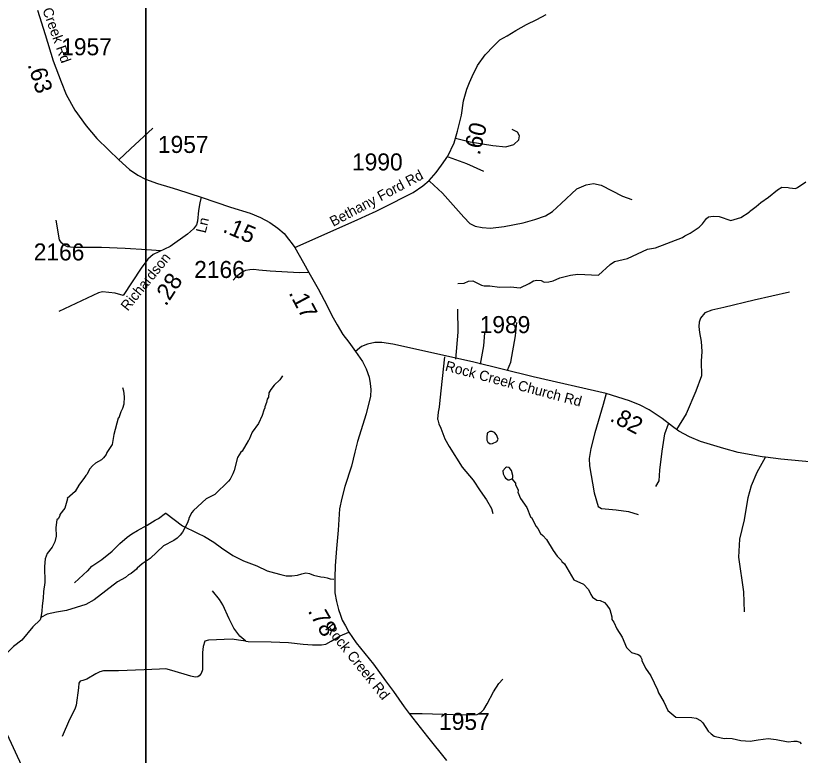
# Model space of a CAD drawing. Extents: x 1248089 to 1457196, y 820910 to 988753.
# Drawn here: x 1387753 to 1393514, y 907492 to 912919 of the extents above; entities that cross this region are included whole.
import ezdxf

# ---------------------------------------------------------------- set-up
doc = ezdxf.new("R2010")
doc.units = 0
for name, color, linetype in [('Exist Hydrographic Creek Single Shore', 7, 'Continuous'), ('Exist Hydrographic Misc Water Feature', 7, 'Continuous'), ('Exist Road Non-System Type 51', 7, 'Continuous'), ('Exist Road Secondary Type 41 Attributed', 7, 'Continuous'), ('Exist Road Secondary Type 51 Attributed', 7, 'Continuous'), ('Exist Road Secondary Type 51 Label', 7, 'Continuous'), ('Map Preparation Inset Cut Line', 7, 'Continuous'), ('Prop GRAU CAT1 Cell', 7, 'Continuous'), ('Prop Lane Lines', 7, 'Continuous')]:
    doc.layers.add(name, color=color, linetype=linetype)

msp = doc.modelspace()

# ---------------------------------------------------------------- linework, layer by layer
at = {"layer": 'Exist Hydrographic Creek Single Shore'}
msp.add_lwpolyline([(1387749.6, 906799.7), (1387862.6, 907040.3), (1387835.7, 907313.3), (1387810.6, 907333.5), (1387811.7, 907382.7), (1387611.6, 907810.3)], dxfattribs=at)
at = {"layer": 'Exist Hydrographic Misc Water Feature'}
for points in [[(1390998.4, 910952.8), (1391046.4, 910955.8), (1391078.8, 910971.1), (1391110.9, 910974.3), (1391174.1, 910941), (1391194, 910936.5), (1391234, 910935.7), (1391305.8, 910926), (1391386.3, 910928.3), (1391457.7, 910922.8), (1391522.4, 910953.3), (1391554.8, 910972.6), (1391579, 910978), (1391610.9, 910975.4), (1391634.7, 910964.8), (1391666.8, 910966.1), (1391698.9, 910973.4), (1391747.4, 910996.3), (1391827.9, 911014.5), (1391879.9, 911021.4), (1392031.8, 911014), (1392117.6, 911094.1), (1392150.1, 911115.3), (1392246.6, 911137.2), (1392392.1, 911205.9), (1392452.2, 911216.6), (1392649.9, 911292.2), (1392666.2, 911303.9), (1392706.6, 911322.9), (1392771.6, 911367.5), (1392796.1, 911390.9), (1392824.9, 911430.3), (1392841.2, 911443.9), (1392873.4, 911449.2), (1392919.3, 911446.2), (1393004.6, 911416.3), (1393077.1, 911438.7), (1393138, 911477.3), (1393140.4, 911482.7), (1393190.9, 911518.1), (1393223.6, 911549.4), (1393280.4, 911588.2), (1393345.6, 911640.7), (1393378, 911659.9), (1393426, 911658.9), (1393433.9, 911654.7), (1393477.8, 911649.8), (1393494, 911657.4), (1393554.9, 911700)], [(1389711.5, 910277.7), (1389692.9, 910246.1), (1389652, 910207), (1389625.3, 910175.7), (1389612.8, 910151.9), (1389608.2, 910120), (1389599.8, 910104.2), (1389595.2, 910080.3), (1389582.5, 910048.6), (1389582.4, 910040.6), (1389574, 910024.8), (1389563.2, 909985.1), (1389535.9, 909925.7), (1389490.2, 909862.7), (1389465.2, 909803.4), (1389459.7, 909800.6), (1389415.5, 909724.5), (1389407.3, 909716.8), (1389382.5, 909677.3), (1389356.4, 909581.9), (1389347.9, 909558.1), (1389327, 909518.6), (1389316.7, 909502.8), (1389216.5, 909405.1), (1389151.8, 909374.5), (1389058, 909288.7), (1389045.6, 909272.9), (1389024.8, 909233.4), (1389024.6, 909225.4), (1389011.9, 909193.8), (1388978.6, 909130.5), (1388960, 909106.9), (1388937.5, 909085.4), (1388913.1, 909068), (1388838.3, 909029.6), (1388739.8, 908936.4), (1388681.4, 908897.3), (1388644.7, 908866), (1388640.6, 908858.1), (1388599.8, 908825.1), (1388581.7, 908815.4), (1388559.2, 908798), (1388500.6, 908765.3), (1388328.5, 908632.2), (1388266.9, 908598.5), (1388125.9, 908555.6), (1388051.7, 908543.3), (1387983.3, 908526.8), (1387938.4, 908503.9)], [(1388537.6, 910191.5), (1388545.1, 910167.5), (1388550.1, 910123.4), (1388546.8, 910067.5), (1388538.2, 910035.7), (1388525.6, 910011.9), (1388510.7, 909968.3), (1388504.3, 909966.6), (1388474, 909845.2), (1388460.5, 909773.5), (1388423.2, 909714.4), (1388416.8, 909698.6), (1388398.3, 909675), (1388382.1, 909661.4), (1388339.5, 909636.3), (1388317.1, 909616.8), (1388296.6, 909593.3), (1388275.6, 909553.7), (1388267.5, 909545.9), (1388259.1, 909530.2), (1388216, 909475.1), (1388188.9, 909427.7), (1388131.8, 909377.1), (1388133.3, 909373), (1388114.3, 909305.5), (1388077.2, 909258.4), (1388077, 909250.4), (1388064.5, 909226.6), (1388056.3, 909218.8), (1388047.1, 909163), (1388049.8, 909099), (1388040.9, 909059.3), (1388020, 909019.7), (1387983, 908972.6), (1387970.2, 908934.9), (1387963.6, 908878), (1387966.4, 908760.7), (1387956.9, 908693.3), (1387955.9, 908645.4), (1387946.6, 908589.6), (1387945.8, 908549.7), (1387938.4, 908503.9)], [(1391238.1, 909778.3), (1391252.9, 909779.9), (1391285.3, 909795.2), (1391295.6, 909811), (1391282.3, 909843.3), (1391268.7, 909859.6), (1391250.8, 909868), (1391234.8, 909868.3), (1391218.6, 909858.6), (1391214.4, 909850.8), (1391212, 909828.8), (1391213.4, 909804.8), (1391219.1, 909788.7), (1391238.1, 909778.3)], [(1391395.3, 909520.9), (1391403.5, 909528.8), (1391403.8, 909544.7), (1391392.6, 909583), (1391377, 909603.4), (1391357.2, 909605.7), (1391349.1, 909601.9), (1391330.6, 909580.4), (1391332.1, 909558.3), (1391343.6, 909534), (1391349.4, 909525.9), (1391369.2, 909513.5), (1391379.1, 909513.3), (1391395.3, 909520.9)], [(1391395.3, 909520.9), (1391422.6, 909488.4), (1391422.5, 909480.4), (1391441.5, 909438), (1391443.4, 909431.9), (1391441.2, 909424), (1391460.2, 909375.6), (1391506.7, 909310.6), (1391533.3, 909242.1), (1391539.7, 909235.9), (1391575.7, 909171.2), (1391587.4, 909157), (1391606.6, 909118.5), (1391624.2, 909104.2), (1391649.7, 909075.7), (1391699.9, 908994.6), (1391729, 908954), (1391741, 908942), (1391758.3, 908923.3), (1391762.1, 908915.2), (1391781.8, 908896.8), (1391851.2, 908779.4), (1391922.6, 908747.8), (1391959.7, 908709), (1391975, 908672.7), (1391988.5, 908652.4), (1392020.1, 908631.7), (1392044, 908627.2), (1392075.7, 908612.5), (1392093.2, 908594.1), (1392116.6, 908561.6), (1392129.4, 908509.4), (1392130.9, 908489.3), (1392144.6, 908469.1), (1392167.5, 908420.6), (1392206.2, 908359.8), (1392238.5, 908283.1), (1392275.7, 908246.3), (1392323.4, 908231.3), (1392331.3, 908227.1), (1392342.9, 908212.9), (1392350.6, 908196.7), (1392350.4, 908188.7), (1392377.2, 908132.1), (1392416, 908075.3), (1392465.8, 907972.3), (1392473.3, 907950.1), (1392513, 907883.7), (1392542.5, 907820.7), (1392601.4, 907771.4), (1392717.4, 907768.9), (1392749.3, 907764.1), (1392780.9, 907747.4), (1392798.6, 907731.1), (1392837.2, 907670.2), (1392858.8, 907649.8), (1392882.4, 907633.3), (1392934.2, 907620.2), (1392958.1, 907615.7), (1392974.1, 907617.3), (1393014.1, 907614.5), (1393077.7, 907601), (1393146.7, 907594.8), (1393205.9, 907606.1), (1393278.1, 907614.6), (1393338, 907607.3), (1393425.6, 907591.4), (1393465.7, 907596.4), (1393489.7, 907595.9), (1393509.6, 907589.5), (1393521.3, 907577.2)], [(1387938.4, 908503.9), (1387932.4, 908486), (1387879.3, 908435.2), (1387797.1, 908337.1), (1387736.1, 908290.8), (1387611.4, 908165.2), (1387539.9, 908098.9), (1387527.6, 908083.2), (1387508.7, 908049.1)]]:
    msp.add_lwpolyline(points, dxfattribs=at)
at = {"layer": 'Exist Road Non-System Type 51'}
for points in [[(1388510.7, 911861), (1388595.9, 911941.6), (1388759.4, 912093.7)], [(1390983.3, 912019.5), (1391089.2, 911992.5), (1391255.4, 911967.6), (1391350.9, 911957.2), (1391411.2, 911973.8), (1391446.5, 912009.2), (1391452.7, 912038.3), (1391438.2, 912063.2), (1391398.7, 912084)], [(1390929.3, 911884.4), (1391064.3, 911834.5), (1391188.9, 911778.4)], [(1390792.2, 911705.6), (1390887.7, 911616.3), (1391043.5, 911441.6), (1391087.1, 911393.8), (1391126.6, 911375.1), (1391178.5, 911364.7), (1391238.8, 911360.6), (1391340.5, 911373), (1391479.7, 911400.1), (1391564.9, 911422.9), (1391643.8, 911450), (1391695.8, 911481.1), (1391758.1, 911541.4), (1391874.4, 911647.4), (1391942.9, 911678.6), (1391994.9, 911686.9), (1392053, 911674.5), (1392208.8, 911595.5), (1392277.4, 911570.5)], [(1388818, 911194.5), (1388715.8, 911199.8), (1388556.4, 911211.7), (1388384, 911217), (1388176.8, 911217), (1388133.2, 911223.6), (1388110, 911234.2), (1388089.6, 911252.7), (1388074.6, 911273.9), (1388050.1, 911418)], [(1389906.3, 911034.5), (1389834.7, 911031.9), (1389622.1, 911043.8), (1389539, 911053), (1389502.2, 911055.7), (1389472.2, 911054.4), (1389439.5, 911050.4), (1389421.8, 911038.5), (1389395.9, 911022.6), (1389370, 911000.2), (1389349.5, 910977.7)], [(1393434.6, 910890.3), (1393176.3, 910832.9), (1392953.4, 910777.7), (1392865.1, 910757.8), (1392812.1, 910737.9), (1392781.2, 910700.4), (1392772.4, 910669.4), (1392768, 910638.5), (1392774.6, 910594.3), (1392785.6, 910528.1), (1392790.1, 910455.2), (1392787.5, 910383.7), (1392787.9, 910276.3), (1392748.1, 910163.7), (1392675.8, 909997.9), (1392604.3, 909882.4)], [(1390985.1, 910399.2), (1391001.3, 910596.8), (1390998.6, 910764.8)], [(1391364.7, 910318.3), (1391388.4, 910377.3), (1391422.4, 910569.1), (1391433.3, 910668.2)], [(1391164.8, 910360.9), (1391189.4, 910497.7), (1391197.6, 910592.9)], [(1390901.8, 910417), (1390868.3, 910097.3), (1390861.3, 910045.4), (1390854.5, 910009.6), (1390849.5, 909957.6), (1390853.7, 909953.5), (1390859, 909925.4), (1390874.6, 909891.6), (1390904.7, 909815.4), (1390937, 909757.6), (1391032.4, 909607.5), (1391112.3, 909511.9), (1391164.7, 909432.8), (1391209.5, 909367.8), (1391246.2, 909303), (1391256.6, 909266.6)], [(1392089.3, 910145.9), (1392066.2, 910065), (1392006.2, 909859.3), (1391976.1, 909743.7), (1391964.6, 909669.8), (1391966.9, 909616.6), (1392001.6, 909417.9), (1392029.3, 909318.5), (1392054.7, 909302.3), (1392163.2, 909293.1), (1392253.3, 909281.5), (1392322.5, 909258.4)], [(1392454.2, 909464.1), (1392477.3, 909505.7), (1392481.9, 909584.3), (1392500.3, 909722.9), (1392518.8, 909850), (1392546.5, 909924)], [(1393103.5, 908544.9), (1393099.1, 908690.6), (1393063.8, 908946.8), (1393070.4, 909077.1), (1393103.5, 909220.7), (1393132.2, 909384.1), (1393156.5, 909472.4), (1393198.4, 909569.6), (1393258.5, 909678.6)], [(1388184.3, 908758.8), (1388281.1, 908846.1), (1388281.7, 908845.4), (1388313.1, 908881.1), (1388386, 908928.1), (1388461, 908988.9), (1388518.2, 909047.1), (1388572, 909093.4), (1388604.7, 909117.2), (1388648.3, 909141), (1388719.2, 909180.6), (1388778, 909217.2), (1388802.2, 909228.7), (1388852.9, 909267.7), (1388855.5, 909267.9), (1388976.8, 909175.3), (1389087.2, 909122.5), (1389138.3, 909098.6), (1389207.8, 909056.3), (1389265, 909015.3), (1389346.8, 908957.2), (1389425.9, 908918.8), (1389524, 908881.8), (1389600.3, 908844.8), (1389654.1, 908830.2), (1389700.5, 908819.6), (1389738.6, 908809.1), (1389779.5, 908809.1), (1389823.1, 908814.3), (1389854.5, 908824.9), (1389884.5, 908830.2), (1389910.4, 908826.2), (1389939, 908814.3), (1389994, 908802.4), (1390017.4, 908798.7), (1390039.5, 908795), (1390061.6, 908786.4), (1390088.6, 908785.2)], [(1389443.1, 908329.2), (1389398.6, 908366.1), (1389353.6, 908425.6), (1389319.6, 908493), (1389273.9, 908596.2), (1389249.4, 908635.8), (1389197.6, 908699.3)], [(1389443.1, 908329.2), (1389459.2, 908326.4), (1389628.9, 908325.1), (1389755.7, 908321.1), (1389863.3, 908306.6), (1389932.8, 908302.6), (1389998.3, 908303.9), (1390029.6, 908307.9), (1390070.5, 908330.4), (1390135.9, 908368.7), (1390198.6, 908395.2)], [(1389141, 908329.1), (1389130.1, 908289.4), (1389124.7, 908247.1), (1389124.7, 908159.8), (1389124.7, 908118.8), (1389113.8, 908093.7), (1389100.1, 908075.2), (1389090.6, 908067.2), (1389070.2, 908064.6), (1389040.2, 908072.5), (1388899.8, 908114.8), (1388854.8, 908126.7), (1388808.5, 908125.4), (1388695.4, 908120.1), (1388507.3, 908110.9), (1388398.9, 908112.2), (1388371.7, 908105.6), (1388340.3, 908089.7), (1388274.9, 908050), (1388244.9, 908042.1), (1388225.9, 908035.5), (1388217.7, 908022.3), (1388215, 907986.6), (1388195.9, 907861), (1388188.4, 907830.5), (1388148.9, 907755.2), (1388094.3, 907629.5)], [(1389443.1, 908329.2), (1389389.1, 908337), (1389341.4, 908344.9), (1389168.3, 908337), (1389141, 908329.1)], [(1390642.2, 907798.8), (1390736.9, 907798.8), (1390965.9, 907792.2), (1391086.5, 907789.5), (1391142.4, 907792.2), (1391169.6, 907805.4), (1391190.1, 907827.9), (1391214.6, 907868.9), (1391262.3, 907957.5), (1391301.1, 908018.3), (1391331.1, 908050)]]:
    msp.add_lwpolyline(points, dxfattribs=at)
at = {"layer": 'Exist Road Secondary Type 41 Attributed'}
msp.add_lwpolyline([(1389114.4, 911587.3), (1389104.2, 911545), (1389096, 911490.7), (1389089.2, 911411.4), (1389079.7, 911383.6), (1389059.3, 911354.5), (1389015.6, 911316.2), (1388886.2, 911226.3), (1388763.5, 911166.8), (1388724, 911133.7), (1388673.6, 911066.3), (1388543.4, 910865.3), (1388483.4, 910883.8), (1388389.4, 910891.7), (1388362.1, 910886.4), (1388070.3, 910748.3)], dxfattribs=at)
at = {"layer": 'Exist Road Secondary Type 51 Attributed'}
for points in [[(1387913.8, 912959.8), (1387968.3, 912781.3), (1388028.9, 912586.9), (1388087.5, 912433.6), (1388123.6, 912339.7), (1388187, 912224.6), (1388271.5, 912109.6), (1388349.2, 912017), (1388433.7, 911935), (1388510.7, 911861), (1388589.1, 911789.6), (1388650.4, 911748.6), (1388706.3, 911719.5), (1388793.5, 911687.8), (1388884.8, 911660), (1388940, 911642.8), (1389114.4, 911587.3)], [(1389802.7, 911217), (1390259.9, 911420.7), (1390324, 911451.1), (1390399.6, 911484.1), (1390501.8, 911535.7), (1390613.6, 911591.2), (1390670.8, 911621.6), (1390743.1, 911670.6), (1390788, 911708.9), (1390841.2, 911768.4), (1390879.3, 911822.6), (1390925.6, 911887.3), (1390971.6, 911986.4), (1390997.3, 912071.9), (1391025.9, 912189.2), (1391042, 912295), (1391065.8, 912380.5), (1391085, 912428.2), (1391103.8, 912471.8), (1391143.2, 912554.3), (1391199.6, 912630.6), (1391265, 912698.8), (1391308.5, 912740.9), (1391362.4, 912771), (1391426.5, 912810.7), (1391502.9, 912854.1), (1391579.7, 912891.8), (1391648.9, 912927.1)], [(1389114.4, 911587.3), (1389331.1, 911513.2), (1389475.6, 911469.6), (1389550.6, 911437.8), (1389618, 911400.8), (1389678, 911361.1), (1389724.3, 911321.5), (1389757, 911279.2), (1389783.6, 911246.1), (1389802.7, 911217)], [(1389802.7, 911217), (1389866.7, 911105.9), (1389906.3, 911034.5), (1389973.7, 910915.5), (1390040.5, 910789.9), (1390073.9, 910719.8), (1390113.4, 910649.7), (1390155.7, 910579.7), (1390199.3, 910522.8), (1390247.7, 910454)], [(1393712.1, 909633.8), (1393371.8, 909665.8), (1393258.5, 909678.6), (1393235.3, 909681.6), (1393057.2, 909713.6), (1392952.1, 909743.3), (1392780.9, 909793.6), (1392700.9, 909827.9), (1392623.3, 909871.3), (1392575.3, 909905.6), (1392499.9, 909962.7), (1392404, 910026.7), (1392337.8, 910061), (1392260.2, 910093), (1392087.9, 910147.4), (1391553.5, 910268.5), (1391108.1, 910378.2), (1390523.5, 910508.5), (1390441.3, 910519.9), (1390391, 910522.2), (1390336.2, 910508.5), (1390292.8, 910492.5), (1390247.7, 910454)], [(1390247.7, 910454), (1390300.1, 910381.3), (1390327.4, 910327.1), (1390347.8, 910267.6), (1390356, 910220), (1390360.1, 910176.3), (1390357.4, 910126.1), (1390325.3, 909996.5), (1390264, 909794.2), (1390242.9, 909716.2), (1390217.7, 909612.5), (1390168.7, 909463.4), (1390147, 909377.8), (1390131.2, 909300.1), (1390119.7, 909144.5), (1390109, 909010.6), (1390098.4, 908881.8), (1390095.7, 908795.8), (1390096.4, 908683.4), (1390108.7, 908621.3), (1390123.6, 908563.1), (1390137.3, 908520.8), (1390149.5, 908483.8), (1390174.1, 908441.5), (1390198.6, 908395.2), (1390252.4, 908317.2), (1390379.9, 908161.1), (1390469.1, 908038.1), (1390527, 907961.5), (1390605.4, 907849.1), (1390642.2, 907798.8), (1390775.8, 907628.2), (1390916.8, 907453.7)]]:
    msp.add_lwpolyline(points, dxfattribs=at)
at = {"layer": 'Map Preparation Inset Cut Line'}
for points in [[(1448249.7, 871600.6), (1388709.5, 871600.6), (1388709.5, 915849.1), (1448249.7, 915849.1)], [(1313026.2, 913085.2), (1388709.5, 913085.2), (1388709.5, 884379.9), (1373500.6, 884376.6), (1373500.6, 868836.7), (1313026.2, 868836.7)]]:
    msp.add_lwpolyline(points, close=True, dxfattribs=at)

# ---------------------------------------------------------------- texts
at = {"layer": 'Exist Road Secondary Type 51 Label'}
for s, rotation, p in [('Rock Creek Rd', 289.63677, (1387861.8, 913204.4)), ('Bethany Ford Rd', 28.03302, (1390084.4, 911369.4)), ('Ln', 76.76991, (1389147.8, 911319.4)), ('Richardson', 50.92918, (1388575.6, 910747.4)), ('Rock Creek Church Rd', 345.07458, (1390901.3, 910315.8)), ('Rock Creek Rd', 308.88298, (1390020.6, 908421.2))]:
    msp.add_text(s, height=75, rotation=rotation, dxfattribs=at).set_placement(p)
at = {"layer": 'Prop GRAU CAT1 Cell'}
for s, rotation, p in [('.63', 287.32781, (1387839.3, 912559.9)), ('.60', 76.29757, (1391159.8, 911891)), ('.15', 337.05309, (1389267.2, 911334.8)), ('.28', 56.39613, (1388855.8, 910782.9)), ('.17', 297.99504, (1389755.3, 910885.3)), ('.82', 332.63233, (1392108.7, 909949)), ('.78', 300.10276, (1389895, 908551.6))]:
    msp.add_text(s, height=125, rotation=rotation, dxfattribs=at).set_placement(p)
at = {"layer": 'Prop Lane Lines'}
for s, p in [('1957', (1388087.4, 912628.5)), ('1957', (1388797.5, 911911.8)), ('1990', (1390222.6, 911783.6)), ('2166', (1387885.4, 911123)), ('2166', (1389063.6, 910994.4)), ('1989', (1391160, 910590)), ('1957', (1390861.9, 907678.8))]:
    msp.add_text(s, height=125, dxfattribs=at).set_placement(p)

doc.saveas('drawing.dxf')
